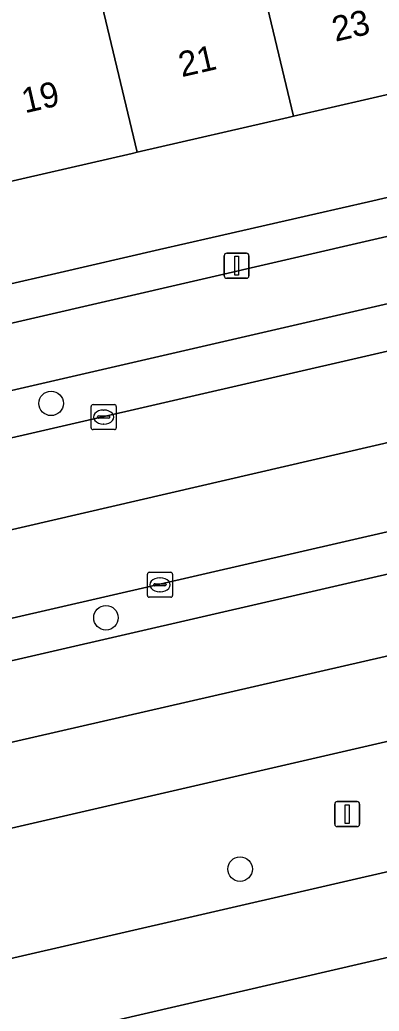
# Model space of a CAD drawing. Extents: x 156412 to 157779, y 382335 to 383768.
# Drawn here: x 156739.66 to 156754, y 382923.19 to 382962.77 of the extents above; entities that cross this region are included whole.
import ezdxf

# ---------------------------------------------------------------- set-up
doc = ezdxf.new("R2010")
doc.units = 0
for name, color, linetype in [('IMGEO_Berm_groen', 7, 'Continuous'), ('IMGEO_Boom', 7, 'Continuous'), ('IMGEO_Erf', 7, 'Continuous'), ('IMGEO_Fietspad_gesloten', 7, 'Continuous'), ('IMGEO_Kolk', 7, 'Continuous'), ('IMGEO_Lichtmast', 7, 'Continuous'), ('IMGEO_OVBaan_gesloten', 7, 'Continuous'), ('IMGEO_Pand', 7, 'Continuous'), ('IMGEO_Pand_nummerreeks', 7, 'Continuous'), ('IMGEO_Parkeervlak_open', 7, 'Continuous'), ('IMGEO_Rijbaan_regionaal_gesloten', 7, 'Continuous'), ('IMGEO_Voetpad_open', 7, 'Continuous')]:
    doc.layers.add(name, color=color, linetype=linetype)

msp = doc.modelspace()

# ---------------------------------------------------------------- linework, layer by layer
at = {"layer": 'IMGEO_Berm_groen'}
msp.add_lwpolyline([(156785.711, 382956.787), (156801.116, 382960.341), (156800.631, 382962.152), (156798.767, 382961.709), (156786.356, 382958.829), (156729.465, 382945.688), (156695.578, 382937.817), (156695.687, 382937.307), (156695.997, 382936.076), (156696.956, 382936.309), (156705.688, 382938.324)], close=True, dxfattribs=at)
for points in [[(156791.582, 382945.908), (156800.991, 382948.075), (156803.718, 382948.695), (156802.647, 382953.479), (156801.108, 382953.123), (156786.064, 382949.639), (156783.248, 382948.991), (156722.017, 382934.891), (156732.146, 382935.52), (156770.193, 382944.295)], [(156802.928, 382939.975), (156805.571, 382940.585), (156804.396, 382945.536), (156802.141, 382944.974), (156801.715, 382944.946), (156796.626, 382943.745), (156774.357, 382938.587), (156714.192, 382924.699)], [(156711.629, 382924.18), (156699.533, 382917.637), (156710.418, 382919.581), (156715.524, 382920.493), (156727.381, 382922.7), (156734.281, 382924.139), (156802.928, 382939.975)]]:
    msp.add_lwpolyline(points, dxfattribs=at)
at = {"layer": 'IMGEO_Boom'}
for centre in [(156740.909, 382947.457), (156743.096, 382938.895), (156748.447, 382928.861)]:
    msp.add_circle(centre, 0.489, dxfattribs=at)
at = {"layer": 'IMGEO_Erf'}
for points in [[(156769.073, 382963.183), (156763.032, 382961.791), (156762.828, 382961.744), (156756.797, 382960.353), (156756.592, 382960.306), (156750.576, 382958.919), (156750.371, 382958.871), (156744.342, 382957.481), (156744.137, 382957.434), (156738.108, 382956.044)], [(156739.004, 382952.161), (156741.095, 382952.641), (156745.237, 382953.597), (156747.335, 382954.081), (156751.474, 382955.026), (156753.573, 382955.508), (156757.695, 382956.458), (156759.799, 382956.943), (156763.927, 382957.909), (156766.039, 382958.369), (156770.173, 382959.346), (156772.273, 382959.836), (156776.403, 382960.79), (156778.512, 382961.275), (156782.643, 382962.229)]]:
    msp.add_lwpolyline(points, dxfattribs=at)
at = {"layer": 'IMGEO_Fietspad_gesloten'}
for points in [[(156842.01, 382974.354), (156795.232, 382963.573), (156787.319, 382961.747), (156787.276, 382961.74), (156750.276, 382953.189), (156677.395, 382936.335), (156677.258, 382936.285), (156671.471, 382934.925), (156668.966, 382934.417)], [(156678.199, 382933.78), (156695.578, 382937.817), (156729.465, 382945.688), (156786.356, 382958.829), (156798.767, 382961.709), (156800.631, 382962.152), (156802.551, 382962.586), (156802.935, 382962.706)]]:
    msp.add_lwpolyline(points, dxfattribs=at)
at = {"layer": 'IMGEO_Kolk'}
for p, q in [((156742.58, 382947.41), (156743.432, 382947.41)), ((156742.505, 382946.484), (156742.505, 382947.336)), ((156742.993, 382947.19), (156743.018, 382947.19)), ((156743.506, 382947.336), (156743.506, 382946.484)), ((156742.764, 382946.904), (156742.764, 382946.916)), ((156743.202, 382946.867), (156742.804, 382946.867)), ((156742.807, 382946.953), (156743.205, 382946.953)), ((156743.016, 382946.63), (156742.991, 382946.63)), ((156743.248, 382946.916), (156743.248, 382946.904)), ((156743.432, 382946.41), (156742.58, 382946.41)), ((156744.751, 382939.787), (156744.751, 382940.639)), ((156744.826, 382940.713), (156745.678, 382940.713)), ((156745.752, 382940.639), (156745.752, 382939.787)), ((156745.053, 382940.256), (156745.451, 382940.256)), ((156745.239, 382940.493), (156745.264, 382940.493)), ((156745.01, 382940.207), (156745.01, 382940.219)), ((156745.448, 382940.17), (156745.05, 382940.17)), ((156745.262, 382939.933), (156745.237, 382939.933)), ((156745.494, 382940.219), (156745.494, 382940.207)), ((156745.678, 382939.713), (156744.826, 382939.713))]:
    msp.add_line(p, q, dxfattribs=at)
for points in [[(156742.58, 382947.41), (156743.432, 382947.41)], [(156742.505, 382946.484), (156742.505, 382947.336)], [(156743.506, 382947.336), (156743.506, 382946.484)], [(156743.432, 382946.41), (156742.58, 382946.41)], [(156744.751, 382939.787), (156744.751, 382940.639)], [(156744.826, 382940.713), (156745.678, 382940.713)], [(156745.752, 382940.639), (156745.752, 382939.787)], [(156745.678, 382939.713), (156744.826, 382939.713)]]:
    msp.add_lwpolyline(points, dxfattribs=at)
for centre, radius, start, end in [((156742.582, 382947.334), 0.0765, 91.552, 178.448), ((156742.582, 382947.334), 0.0765, 91.552, 178.448), ((156743.43, 382947.334), 0.0765, 1.552, 88.448), ((156743.43, 382947.334), 0.0765, 1.552, 88.448), ((156742.804, 382946.913), 0.0403, 85.8775, 175.7526), ((156742.801, 382946.903), 0.0366, 178.938, 274.7102), ((156743.205, 382946.91), 0.043, 264.8664, 352.4533), ((156743.209, 382946.915), 0.0386, 1.7309, 96.639), ((156742.582, 382946.486), 0.0765, 181.552, 268.448), ((156742.582, 382946.486), 0.0765, 181.552, 268.448), ((156743.43, 382946.486), 0.0765, 271.552, 358.448), ((156743.43, 382946.486), 0.0765, 271.552, 358.448), ((156744.828, 382940.637), 0.0765, 91.552, 178.448), ((156744.828, 382940.637), 0.0765, 91.552, 178.448), ((156745.676, 382940.637), 0.0765, 1.552, 88.448), ((156745.676, 382940.637), 0.0765, 1.552, 88.448), ((156745.05, 382940.216), 0.0403, 85.8775, 175.7526), ((156745.455, 382940.218), 0.0386, 1.7309, 96.639), ((156745.047, 382940.206), 0.0366, 178.938, 274.7102), ((156745.451, 382940.213), 0.043, 264.8664, 352.4533), ((156744.828, 382939.789), 0.0765, 181.552, 268.448), ((156744.828, 382939.789), 0.0765, 181.552, 268.448), ((156745.676, 382939.789), 0.0765, 271.552, 358.448), ((156745.676, 382939.789), 0.0765, 271.552, 358.448)]:
    msp.add_arc(centre, radius, start, end, dxfattribs=at)
for centre, major_axis, ratio, start_param, end_param in [((156742.992, 382946.91), (-0.387, 0.002), 0.722429, 4.712389, 7.853982), ((156743.017, 382946.91), (-0.39, 0.002), 0.717154, 1.570796, 4.712389), ((156745.238, 382940.213), (-0.387, 0.002), 0.722429, 4.712389, 7.853982), ((156745.263, 382940.213), (-0.39, 0.002), 0.717154, 1.570796, 4.712389)]:
    msp.add_ellipse(centre, major_axis=major_axis, ratio=ratio, start_param=start_param, end_param=end_param, dxfattribs=at)
at = {"layer": 'IMGEO_Lichtmast'}
for p, q in [((156747.812, 382952.553), (156747.812, 382953.353)), ((156747.812, 382953.353), (156747.812, 382952.553)), ((156747.912, 382953.453), (156748.702, 382953.453)), ((156748.702, 382953.453), (156747.912, 382953.453)), ((156748.802, 382953.353), (156748.802, 382952.553)), ((156748.802, 382952.553), (156748.802, 382953.353)), ((156748.702, 382952.453), (156747.912, 382952.453)), ((156747.912, 382952.453), (156748.702, 382952.453)), ((156752.324, 382931.559), (156753.114, 382931.559)), ((156753.114, 382931.559), (156752.324, 382931.559)), ((156752.224, 382930.659), (156752.224, 382931.459)), ((156752.224, 382931.459), (156752.224, 382930.659)), ((156753.214, 382931.459), (156753.214, 382930.659)), ((156753.214, 382930.659), (156753.214, 382931.459)), ((156753.114, 382930.559), (156752.324, 382930.559)), ((156752.324, 382930.559), (156753.114, 382930.559))]:
    msp.add_line(p, q, dxfattribs=at)
for points in [[(156748.232, 382953.328), (156748.382, 382953.328), (156748.382, 382952.578), (156748.232, 382952.578), (156748.232, 382953.328)], [(156752.644, 382931.434), (156752.794, 382931.434), (156752.794, 382930.684), (156752.644, 382930.684), (156752.644, 382931.434)]]:
    msp.add_lwpolyline(points, dxfattribs=at)
for centre, start, end in [((156747.912, 382953.353), 90, 180), ((156747.912, 382953.353), 90, 180), ((156748.702, 382953.353), 0, 90), ((156748.702, 382953.353), 360, 90), ((156747.912, 382952.553), 180, 270), ((156747.912, 382952.553), 180, 270), ((156748.702, 382952.553), 270, 0), ((156748.702, 382952.553), 270, 0), ((156752.324, 382931.459), 90, 180), ((156752.324, 382931.459), 90, 180), ((156753.114, 382931.459), 0, 90), ((156753.114, 382931.459), 360, 90), ((156752.324, 382930.659), 180, 270), ((156752.324, 382930.659), 180, 270), ((156753.114, 382930.659), 270, 0), ((156753.114, 382930.659), 270, 0)]:
    msp.add_arc(centre, 0.1, start, end, dxfattribs=at)
at = {"layer": 'IMGEO_OVBaan_gesloten'}
for points in [[(156801.882, 382956.91), (156801.116, 382960.341), (156785.711, 382956.787), (156705.688, 382938.324), (156706.544, 382934.924), (156734.073, 382941.198)], [(156783.248, 382948.991), (156786.064, 382949.639), (156801.108, 382953.123), (156802.647, 382953.479), (156801.882, 382956.91), (156734.073, 382941.198), (156706.544, 382934.924), (156707.399, 382931.525), (156722.017, 382934.891)]]:
    msp.add_lwpolyline(points, close=True, dxfattribs=at)
at = {"layer": 'IMGEO_Pand'}
for points in [[(156750.576, 382958.919), (156756.592, 382960.306), (156756.797, 382960.353), (156754.383, 382970.561), (156753.519, 382973.954), (156747.361, 382972.533), (156748.148, 382969.123)], [(156738.108, 382956.044), (156744.137, 382957.434), (156744.342, 382957.481), (156741.911, 382967.685), (156741.151, 382970.599), (156734.999, 382969.18), (156735.675, 382966.247)], [(156750.576, 382958.919), (156748.148, 382969.123), (156741.911, 382967.685), (156744.342, 382957.481), (156750.371, 382958.871)]]:
    msp.add_lwpolyline(points, close=True, dxfattribs=at)
at = {"layer": 'IMGEO_Parkeervlak_open'}
msp.add_lwpolyline([(156759.614, 382926.551), (156734.842, 382920.826)], dxfattribs=at)
at = {"layer": 'IMGEO_Rijbaan_regionaal_gesloten'}
for points in [[(156774.357, 382938.587), (156796.626, 382943.745), (156801.715, 382944.946), (156800.991, 382948.075), (156791.582, 382945.908), (156775.087, 382942.142), (156735.976, 382933.156), (156708.529, 382926.927), (156709.344, 382923.758)], [(156707.714, 382930.096), (156708.529, 382926.927), (156735.976, 382933.156), (156775.087, 382942.142), (156791.582, 382945.908)], [(156774.463, 382945.182), (156772.164, 382944.762), (156770.193, 382944.295), (156732.146, 382935.52), (156714.551, 382931.462)], [(156714.192, 382924.699), (156774.357, 382938.587)]]:
    msp.add_lwpolyline(points, dxfattribs=at)
msp.add_lwpolyline([(156759.614, 382926.551), (156763.94, 382927.511), (156794.431, 382934.555), (156803.711, 382936.72), (156802.928, 382939.975), (156734.281, 382924.139), (156727.381, 382922.7), (156715.524, 382920.493), (156710.418, 382919.581), (156711.264, 382916.292), (156723.625, 382918.503), (156730.342, 382919.906), (156734.842, 382920.826)], close=True, dxfattribs=at)
at = {"layer": 'IMGEO_Voetpad_open'}
for points in [[(156782.643, 382962.229), (156778.512, 382961.275), (156776.403, 382960.79), (156772.273, 382959.836), (156770.173, 382959.346), (156766.039, 382958.369), (156763.927, 382957.909), (156759.799, 382956.943), (156757.695, 382956.458), (156753.573, 382955.508), (156751.474, 382955.026), (156747.335, 382954.081), (156745.237, 382953.597), (156741.095, 382952.641), (156739.004, 382952.161)], [(156750.276, 382953.189), (156787.276, 382961.74)], [(156677.395, 382936.335), (156750.276, 382953.189)]]:
    msp.add_lwpolyline(points, dxfattribs=at)

# ---------------------------------------------------------------- texts
at = {"layer": 'IMGEO_Pand_nummerreeks'}
for s, p in [('23', (156752.247, 382961.89)), ('21', (156746.12, 382960.477)), ('19', (156739.862, 382959.034))]:
    msp.add_text(s, height=1, rotation=12.9834, dxfattribs=at).set_placement(p)

doc.saveas('drawing.dxf')
